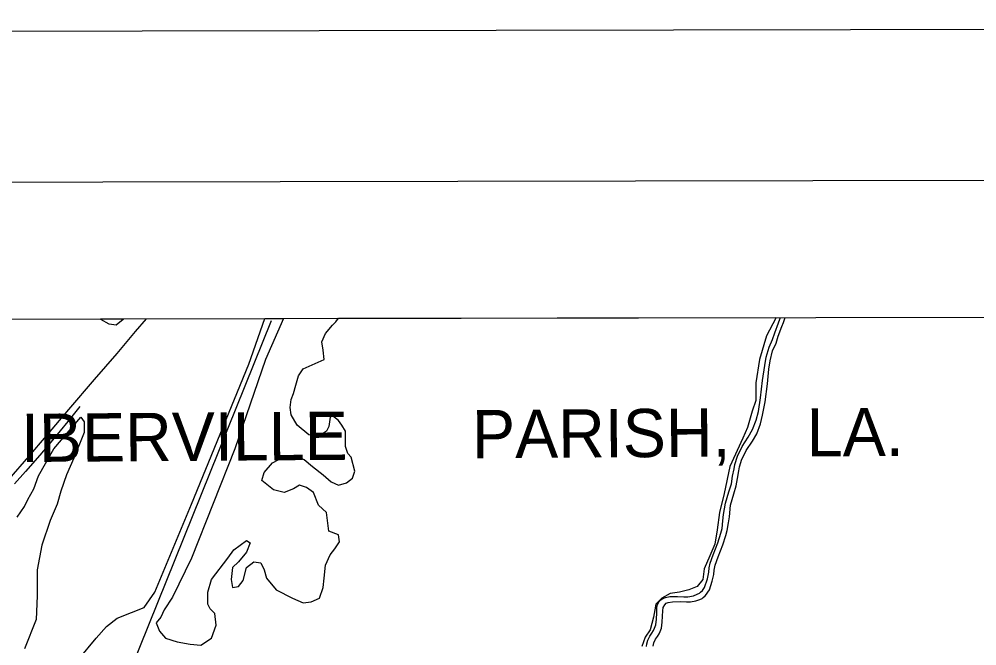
# Model space of a CAD drawing. Extents: x 3329332 to 3367211, y 631066 to 656469.
# Drawn here: x 3339674 to 3343639, y 653290 to 655886 of the extents above; entities that cross this region are included whole.
import ezdxf

# ---------------------------------------------------------------- set-up
doc = ezdxf.new("R2010")
doc.units = 0
for name, color, linetype in [('G-ANNO-NPLT', 7, 'Continuous'), ('V-ANNO-SYMB', 7, 'Continuous'), ('V-GRID-FRAM', 7, 'Continuous'), ('V-ROAD-CNTR', 7, 'Continuous'), ('V-SITE-VEGE', 7, 'Continuous'), ('V-TOPO-GNAM-IDEN', 7, 'Continuous'), ('V-TOPO-SHOR', 7, 'Continuous')]:
    doc.layers.add(name, color=color, linetype=linetype)

msp = doc.modelspace()

# ---------------------------------------------------------------- linework, layer by layer
at = {"layer": 'G-ANNO-NPLT'}
msp.add_lwpolyline([(3329960.6, 631649.7), (3366627.2, 631719), (3366581.6, 655885.6), (3329915, 655816.3)], close=True, dxfattribs=at)
at = {"layer": 'V-ANNO-SYMB'}
msp.add_lwpolyline([(3332709.6, 632280), (3365792.7, 632342.5), (3365749.4, 655259), (3332666.3, 655196.5), (3332709.6, 632280)], dxfattribs=at)
at = {"layer": 'V-GRID-FRAM'}
msp.add_lwpolyline([(3333429.9, 654632), (3364987.9, 654691.7), (3365030.2, 636507.7), (3333456.4, 636448), (3333429.9, 654632)], dxfattribs=at)
at = {"layer": 'V-ROAD-CNTR'}
msp.add_lwpolyline([(3339632.5, 653980.4), (3339713.9, 654074.5), (3339787.1, 654159.6), (3339879.8, 654268.9), (3339985.4, 654392.7), (3340079, 654501.2), (3340155.9, 654592), (3340200.5, 654644.8)], dxfattribs=at)
at = {"layer": 'V-SITE-VEGE'}
for p, q in [((3340625.2, 654456.6), (3340691.3, 654645.8)), ((3340691.3, 654645.8), (3340768.8, 654645.9)), ((3340768.8, 654645.9), (3340693.3, 654476.1)), ((3340985.5, 654632.1), (3340996.2, 654646.3)), ((3340996.2, 654646.3), (3342807.2, 654649.8)), ((3342806.6, 654646.7), (3342767.6, 654573.6)), ((3342807.2, 654649.8), (3342806.6, 654646.7)), ((3340009.9, 654644.5), (3340105.4, 654644.7)), ((3340011.7, 654641.8), (3340009.9, 654644.5)), ((3340045.7, 654622.3), (3340011.7, 654641.8)), ((3340075, 654617.4), (3340045.7, 654622.3)), ((3340104.2, 654641.8), (3340075, 654617.4)), ((3340105.4, 654644.7), (3340104.2, 654641.8)), ((3340941.7, 654583.3), (3340970.9, 654617.4)), ((3340970.9, 654617.4), (3340985.5, 654632.1)), ((3340927.1, 654549.2), (3340941.7, 654583.3)), ((3342767.6, 654573.6), (3342738.4, 654476.1)), ((3340931.9, 654515.1), (3340927.1, 654549.2)), ((3340936.8, 654476.1), (3340931.9, 654515.1)), ((3340386.6, 653876.7), (3340625.2, 654456.6)), ((3340693.3, 654476.1), (3340566.7, 654105.8)), ((3340849.2, 654437.1), (3340936.8, 654476.1)), ((3342738.4, 654476.1), (3342723.8, 654378.7)), ((3340819.9, 654368.9), (3340829.7, 654407.9)), ((3340829.7, 654407.9), (3340849.2, 654437.1)), ((3340810.2, 654334.8), (3340819.9, 654368.9)), ((3342723.8, 654378.7), (3342723.8, 654305.6)), ((3340800.5, 654310.4), (3340810.2, 654334.8)), ((3340795.6, 654276.3), (3340800.5, 654310.4)), ((3342723.8, 654305.6), (3342709.2, 654261.7)), ((3340800.5, 654247.1), (3340795.6, 654276.3)), ((3342709.2, 654261.7), (3342689.7, 654193.5)), ((3339816.9, 654105.8), (3339928.9, 654237.3)), ((3339928.9, 654237.3), (3339943.5, 654217.8)), ((3339943.5, 654217.8), (3339943.5, 654174)), ((3340824.8, 654203.2), (3340800.5, 654247.1)), ((3340961.2, 654237.3), (3340956.3, 654198.4)), ((3340970.9, 654242.2), (3340961.2, 654237.3)), ((3340995.2, 654222.7), (3340970.9, 654242.2)), ((3341009.8, 654203.2), (3340995.2, 654222.7)), ((3339943.5, 654174), (3339899.7, 654066.8)), ((3340873.5, 654164.3), (3340824.8, 654203.2)), ((3340946.5, 654178.9), (3340917.3, 654159.4)), ((3340956.3, 654198.4), (3340946.5, 654178.9)), ((3341024.5, 654178.9), (3341009.8, 654203.2)), ((3341024.5, 654115.5), (3341024.5, 654178.9)), ((3342689.7, 654193.5), (3342670.2, 654149.6)), ((3340917.3, 654159.4), (3340873.5, 654164.3)), ((3342670.2, 654149.6), (3342616.7, 654032.7)), ((3339753.6, 653993.7), (3339816.9, 654105.8)), ((3340566.7, 654105.8), (3340386.6, 653652.6)), ((3341034.2, 654086.3), (3341024.5, 654115.5)), ((3339899.7, 654066.8), (3339870.4, 653998.6)), ((3340722.6, 654047.3), (3340766.4, 654071.7)), ((3340766.4, 654071.7), (3340815.1, 654076.5)), ((3340815.1, 654076.5), (3340854, 654061.9)), ((3340854, 654061.9), (3340888.1, 654032.7)), ((3341048.8, 654071.7), (3341034.2, 654086.3)), ((3341063.4, 654013.2), (3341048.8, 654071.7)), ((3340688.5, 654008.3), (3340722.6, 654047.3)), ((3340888.1, 654032.7), (3340931.9, 653998.6)), ((3341053.7, 653984), (3341063.4, 654013.2)), ((3342616.7, 654032.7), (3342592.3, 653920.6)), ((3339734.1, 653940.1), (3339753.6, 653993.7)), ((3339870.4, 653998.6), (3339846.1, 653930.3)), ((3340678.7, 653974.2), (3340688.5, 654008.3)), ((3340727.4, 653935.2), (3340678.7, 653974.2)), ((3340931.9, 653998.6), (3340966, 653969.3)), ((3341029.3, 653964.5), (3341053.7, 653984)), ((3339709.8, 653896.2), (3339734.1, 653940.1)), ((3340771.3, 653925.5), (3340727.4, 653935.2)), ((3340810.2, 653940.1), (3340771.3, 653925.5)), ((3340834.6, 653954.7), (3340810.2, 653940.1)), ((3340863.8, 653945), (3340834.6, 653954.7)), ((3340893, 653925.5), (3340863.8, 653945)), ((3340966, 653969.3), (3340995.2, 653954.7)), ((3340995.2, 653954.7), (3341029.3, 653964.5)), ((3339695.2, 653867), (3339709.8, 653896.2)), ((3339846.1, 653930.3), (3339831.5, 653876.7)), ((3340912.5, 653871.9), (3340893, 653925.5)), ((3342592.3, 653920.6), (3342572.9, 653842.6)), ((3339665.9, 653823.1), (3339695.2, 653867)), ((3339831.5, 653876.7), (3339802.3, 653808.5)), ((3340235.6, 653511.3), (3340386.6, 653876.7)), ((3340946.5, 653842.6), (3340912.5, 653871.9)), ((3340956.3, 653764.7), (3340946.5, 653842.6)), ((3342572.9, 653842.6), (3342563.1, 653769.5)), ((3339802.3, 653808.5), (3339768.2, 653706.2)), ((3340995.2, 653750.1), (3340956.3, 653764.7)), ((3341000.1, 653720.8), (3340995.2, 653750.1)), ((3342563.1, 653769.5), (3342553.4, 653711.1)), ((3339768.2, 653706.2), (3339748.7, 653603.9)), ((3340561.9, 653686.7), (3340615.4, 653725.7)), ((3340615.4, 653725.7), (3340630, 653715.9)), ((3340630, 653715.9), (3340615.4, 653677)), ((3340980.6, 653691.6), (3341000.1, 653720.8)), ((3342553.4, 653711.1), (3342533.9, 653662.3)), ((3340537.5, 653652.6), (3340561.9, 653686.7)), ((3340615.4, 653677), (3340581.4, 653638)), ((3340941.7, 653623.4), (3340961.2, 653667.2)), ((3340961.2, 653667.2), (3340980.6, 653691.6)), ((3342533.9, 653662.3), (3342509.6, 653608.7)), ((3340386.6, 653652.6), (3340308.7, 653491.8)), ((3340469.4, 653564.9), (3340537.5, 653652.6)), ((3340581.4, 653638), (3340557, 653613.6)), ((3340615.4, 653613.6), (3340644.7, 653638)), ((3340644.7, 653638), (3340673.9, 653633.1)), ((3340673.9, 653633.1), (3340688.5, 653603.9)), ((3340936.8, 653569.8), (3340941.7, 653623.4)), ((3339748.7, 653603.9), (3339748.7, 653496.7)), ((3340557, 653613.6), (3340552.1, 653564.9)), ((3340600.8, 653560), (3340615.4, 653613.6)), ((3340688.5, 653603.9), (3340698.2, 653569.8)), ((3342509.6, 653608.7), (3342504.7, 653564.9)), ((3340454.8, 653511.3), (3340469.4, 653564.9)), ((3340552.1, 653564.9), (3340557, 653530.8)), ((3340557, 653530.8), (3340581.4, 653535.6)), ((3340581.4, 653535.6), (3340600.8, 653560)), ((3340698.2, 653569.8), (3340737.2, 653521)), ((3340931.9, 653530.8), (3340936.8, 653569.8)), ((3342480.3, 653535.6), (3342446.3, 653521)), ((3342504.7, 653564.9), (3342480.3, 653535.6)), ((3339748.7, 653496.7), (3339743.8, 653399.2)), ((3340191.8, 653447.9), (3340235.6, 653511.3)), ((3340454.8, 653462.5), (3340454.8, 653511.3)), ((3340737.2, 653521), (3340805.3, 653486.9)), ((3340917.3, 653486.9), (3340931.9, 653530.8)), ((3342368.4, 653506.4), (3342334.3, 653486.9)), ((3342407.3, 653511.3), (3342368.4, 653506.4)), ((3342446.3, 653521), (3342407.3, 653511.3)), ((3340308.7, 653491.8), (3340274.6, 653438.2)), ((3340464.5, 653443.1), (3340454.8, 653462.5)), ((3340805.3, 653486.9), (3340849.2, 653467.4)), ((3340849.2, 653467.4), (3340883.2, 653472.3)), ((3340883.2, 653472.3), (3340917.3, 653486.9)), ((3342309.9, 653462.5), (3342305.1, 653438.2)), ((3342334.3, 653486.9), (3342309.9, 653462.5)), ((3340079.8, 653404.1), (3340138.3, 653428.4)), ((3340138.3, 653428.4), (3340191.8, 653447.9)), ((3340274.6, 653438.2), (3340260, 653408.9)), ((3340484, 653423.6), (3340464.5, 653443.1)), ((3340488.8, 653374.8), (3340484, 653423.6)), ((3342305.1, 653438.2), (3342300.2, 653408.9)), ((3339743.8, 653399.2), (3339695.2, 653277.4)), ((3340036, 653370), (3340079.8, 653404.1)), ((3340260, 653408.9), (3340240.5, 653384.6)), ((3340240.5, 653384.6), (3340255.1, 653350.5)), ((3342300.2, 653408.9), (3342285.6, 653355.3)), ((3339992.2, 653321.2), (3340036, 653370)), ((3340255.1, 653350.5), (3340279.5, 653321.2)), ((3340469.4, 653321.2), (3340488.8, 653374.8)), ((3342285.6, 653355.3), (3342266.1, 653326.1)), ((3339919.1, 653233.5), (3339992.2, 653321.2)), ((3340279.5, 653321.2), (3340328.2, 653306.6)), ((3340328.2, 653306.6), (3340381.7, 653296.9)), ((3340425.5, 653292), (3340469.4, 653321.2)), ((3342266.1, 653326.1), (3342251.5, 653287.1)), ((3340381.7, 653296.9), (3340425.5, 653292))]:
    msp.add_line(p, q, dxfattribs=at)
at = {"layer": 'V-TOPO-SHOR'}
msp.add_line((3339617.5, 651905.1), (3340718.9, 654637.1), dxfattribs=at)
for points in [[(3342276.3, 653312.6), (3342284.6, 653330.3), (3342292.9, 653342.5), (3342300.3, 653352.8), (3342304.5, 653363.4), (3342309.1, 653376.5), (3342312.5, 653400.7), (3342313.9, 653426.2), (3342314.4, 653447.9), (3342317, 653461.5), (3342323.2, 653473.4), (3342330.2, 653480.7), (3342338.9, 653486.4), (3342350, 653490.5), (3342368.1, 653493.6), (3342398.9, 653494.3), (3342426, 653492.9), (3342442, 653492.8), (3342465, 653497.2), (3342481.5, 653503.3), (3342490.5, 653507.7), (3342494.7, 653511.4), (3342502.9, 653518.7), (3342511.2, 653531), (3342523.3, 653566.7), (3342529.2, 653594.6), (3342530.5, 653612.2), (3342534.8, 653632.3), (3342547.7, 653666.7), (3342566.9, 653716.7), (3342579.4, 653756.1), (3342584.4, 653775.8), (3342587.1, 653807.8), (3342590.1, 653833.6), (3342598.6, 653881.2), (3342612.4, 653927.6), (3342622.4, 653960.8), (3342627.5, 653991.9), (3342633.5, 654023.1), (3342636.4, 654040.3), (3342647.3, 654074.8), (3342667.7, 654115.7), (3342692.5, 654153.4), (3342709.5, 654185.7), (3342725, 654225.1), (3342734.6, 654260.3), (3342742.7, 654316.5), (3342751.8, 654389.2), (3342760.7, 654451.5), (3342766.3, 654486), (3342778.8, 654526.6), (3342793.4, 654558.5), (3342802.6, 654586.4), (3342817.2, 654627), (3342823.8, 654643.4), (3342826.2, 654649.8)], [(3342657.5, 654034.6), (3342664.9, 654058.7), (3342684.4, 654098.8), (3342710.1, 654137.3), (3342727.5, 654168.4), (3342742.5, 654208.9), (3342751.8, 654244.6), (3342762.3, 654300), (3342772.6, 654374.7), (3342777.9, 654435.4), (3342782.6, 654470.7), (3342793.1, 654512.1), (3342807.7, 654544.1), (3342816.9, 654572), (3342831.5, 654612.5), (3342838.1, 654628.9), (3342845.6, 654649.4), (3342845.8, 654649.8)], [(3339924.4, 654281.2), (3339875.4, 654219.1), (3339812.1, 654141), (3339759.7, 654079), (3339700.3, 654012), (3339653.8, 653961.4)], [(3342519.1, 653503.9), (3342525.3, 653511.8), (3342531.3, 653522.3), (3342543.4, 653557.9), (3342549.3, 653585.8), (3342550.6, 653603.5), (3342554.8, 653623.6), (3342567.8, 653658), (3342586.9, 653708), (3342599.5, 653747.3), (3342604.5, 653767), (3342610.4, 653799), (3342614.7, 653823.6), (3342618.7, 653872.5), (3342632.5, 653918.8), (3342642.5, 653952), (3342647.6, 653983.2), (3342653.5, 654014.4), (3342656.5, 654031.6), (3342657.5, 654034.6)], [(3342353.2, 653466.2), (3342361, 653469), (3342379, 653472.2), (3342409.8, 653472.9), (3342436.9, 653471.5), (3342452.9, 653471.4), (3342476, 653475.8), (3342492.4, 653481.8), (3342501.5, 653486.3), (3342505.6, 653490), (3342513.9, 653497.3), (3342519.1, 653503.9)], [(3342302.1, 653302.2), (3342308.3, 653316.6), (3342316.6, 653328.8), (3342324.1, 653339.1), (3342328.2, 653349.7), (3342332.8, 653362.8), (3342336.3, 653387), (3342337.6, 653412.5), (3342338.2, 653434.3), (3342340.7, 653447.8), (3342346.9, 653459.7), (3342353.2, 653466.2)], [(3342271.6, 653287.2), (3342272.9, 653298.3), (3342276.3, 653312.6)], [(3342298.7, 653287.9), (3342302.1, 653302.2)]]:
    msp.add_lwpolyline(points, dxfattribs=at)

# ---------------------------------------------------------------- texts
at = {"layer": 'V-TOPO-GNAM-IDEN'}
for s, p in [('IBERVILLE', (3339682.1, 654051)), ('PARISH,', (3341549.3, 654066.3)), ('LA.', (3342935, 654073.8))]:
    msp.add_text(s, height=200, rotation=0.3915, dxfattribs=at).set_placement(p)

doc.saveas('drawing.dxf')
